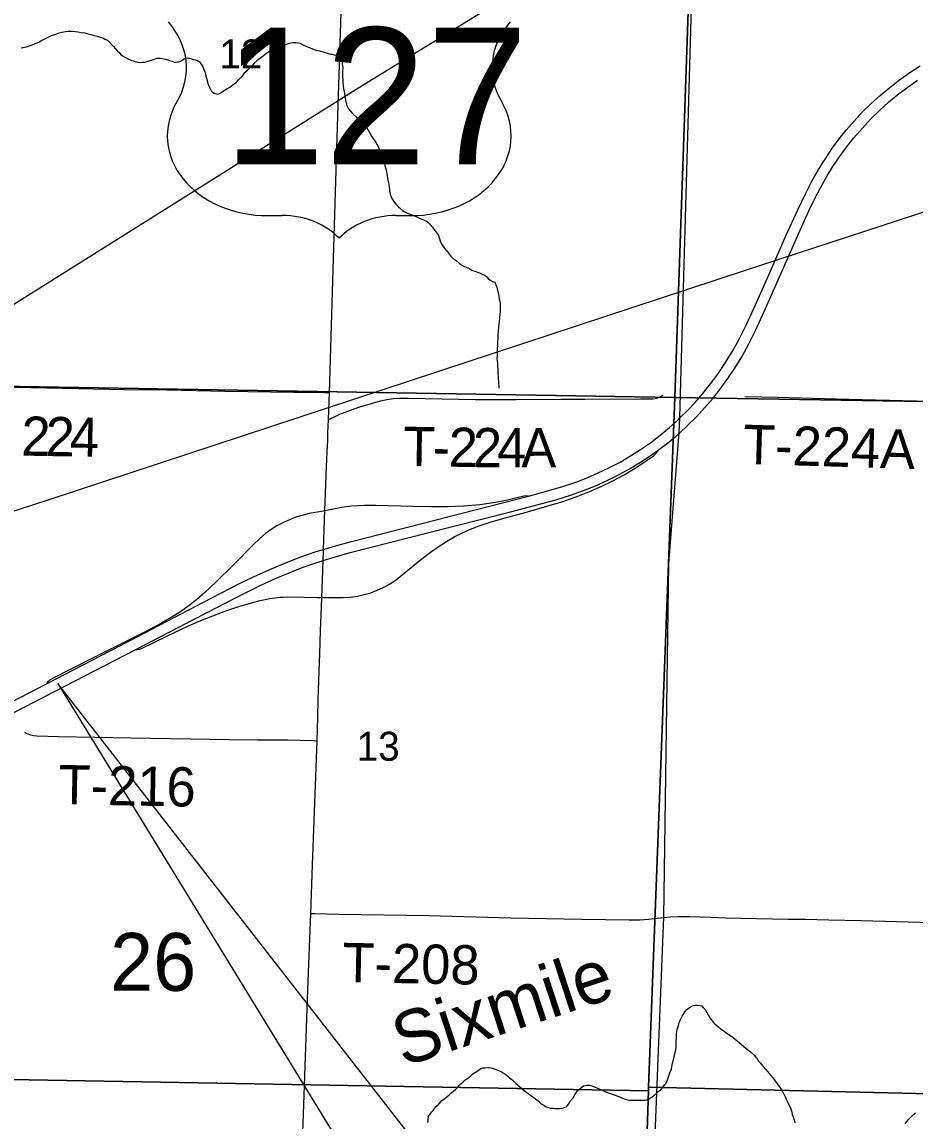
# Model space of a CAD drawing. Extents: x 2.4 to 73.1, y 4.5 to 25.6.
# Drawn here: x 30.008 to 30.654, y 20.107 to 20.902 of the extents above; entities that cross this region are included whole.
import ezdxf

# ---------------------------------------------------------------- set-up
doc = ezdxf.new("R2010")
doc.units = 0
for name, color, linetype in [('GM_X_Interchange_Ramps', 7, 'Continuous'), ('GM_X_Minor_Lake_Text', 7, 'Continuous'), ('GM_X_Minor_River', 7, 'Continuous'), ('GM_X_Rail_Line', 7, 'Continuous'), ('GM_X_Section', 7, 'Continuous'), ('GM_X_Section_Text', 7, 'Continuous'), ('GM_X_Township', 7, 'Continuous'), ('GM_X_Township_Road', 7, 'Continuous'), ('GM_X_Township_Road_Text', 7, 'Continuous'), ('GM_X_US_Location', 7, 'Continuous'), ('GM_X_US_Route', 7, 'Continuous'), ('GM_X_US_Shield', 7, 'Continuous'), ('SH_Text', 7, 'Continuous')]:
    doc.layers.add(name, color=color, linetype=linetype)

msp = doc.modelspace()

# ---------------------------------------------------------------- linework, layer by layer
at = {"layer": 'GM_X_Interchange_Ramps'}
for points in [[(30.41612, 18.61875), (30.43582, 19.1212), (30.44784, 19.63098), (30.47252, 20.25413), (30.47626, 20.50995), (30.48376, 20.60471), (30.48414, 20.61558), (30.49896, 21.13416), (30.49917, 21.1385), (30.51254, 21.51156)], [(30.22509, 20.48538), (30.24068, 20.48541), (30.24595, 20.48576), (30.25087, 20.48643), (30.25573, 20.48747), (30.2605, 20.48886), (30.26516, 20.4906), (30.2694, 20.49252), (30.27402, 20.49506), (30.27917, 20.49853), (30.28598, 20.50393), (30.29657, 20.51259), (30.30368, 20.51811), (30.30925, 20.52208), (30.31526, 20.52594), (30.32146, 20.52948), (30.327, 20.5323), (30.33267, 20.53484), (30.33963, 20.5375), (30.34761, 20.5401), (30.35867, 20.54323), (30.37067, 20.54648), (30.388, 20.55139), (30.39869, 20.55469), (30.40927, 20.55831), (30.41883, 20.56202), (30.42737, 20.56575), (30.43576, 20.56982), (30.44396, 20.57424), (30.45196, 20.57903), (30.45922, 20.58382), (30.46512, 20.58803), (30.46676, 20.58949), (30.46804, 20.59097), (30.46959, 20.59276)], [(30.25593, 20.55201), (30.25128, 20.55185), (30.24664, 20.55147), (30.23956, 20.5505), (30.22736, 20.54806)], [(30.37463, 20.55883), (30.37243, 20.55892), (30.37139, 20.55878), (30.37043, 20.55857), (30.35943, 20.55581), (30.35079, 20.55414), (30.33943, 20.55246), (30.32766, 20.55158), (30.31618, 20.55109), (30.30438, 20.55095), (30.29133, 20.55116), (30.26432, 20.55199), (30.25593, 20.55201)], [(30.22736, 20.54806), (30.22495, 20.54765), (30.21607, 20.54614), (30.21154, 20.54508), (30.20709, 20.54373), (30.20214, 20.54188), (30.19733, 20.53973), (30.19267, 20.53724), (30.18847, 20.5346), (30.18444, 20.53169), (30.18016, 20.5281), (30.17523, 20.52338), (30.16111, 20.50895), (30.14847, 20.49655), (30.14055, 20.48909), (30.1347, 20.48397), (30.12912, 20.4795), (30.12278, 20.47501), (30.11622, 20.47084), (30.1092, 20.46682), (30.09818, 20.46105), (30.05955, 20.44185), (30.03017, 20.42673), (30.02795, 20.42542), (30.02672, 20.42402), (30.02586, 20.42304)], [(30.09005, 20.44764), (30.09142, 20.44783), (30.09337, 20.4481), (30.09508, 20.44869), (30.11242, 20.45717), (30.12641, 20.46388), (30.13636, 20.46825), (30.14616, 20.47218), (30.15578, 20.47572), (30.1658, 20.47904), (30.17353, 20.48137), (30.18042, 20.48322), (30.18741, 20.48469), (30.19324, 20.48547), (30.1951, 20.48562)], [(30.1951, 20.48562), (30.19695, 20.48576), (30.20284, 20.48591), (30.22177, 20.48543), (30.22332, 20.4854), (30.22509, 20.48538)]]:
    msp.add_lwpolyline(points, dxfattribs=at)
at = {"layer": 'GM_X_Minor_River'}
for points in [[(30.00767, 20.88329), (30.01149, 20.88397), (30.01512, 20.88502), (30.01781, 20.88629), (30.02031, 20.88738), (30.02224, 20.88847), (30.02416, 20.88938), (30.02608, 20.89048), (30.028, 20.89138), (30.03031, 20.89228), (30.03261, 20.89318), (30.0351, 20.89407), (30.0372, 20.8946), (30.0393, 20.89493), (30.04159, 20.89526), (30.04463, 20.89519), (30.04671, 20.89495), (30.0488, 20.89472), (30.05107, 20.89428), (30.05354, 20.89404), (30.05581, 20.89342), (30.05807, 20.8928), (30.06034, 20.89218), (30.06261, 20.89156), (30.06468, 20.89094), (30.06657, 20.89033), (30.06808, 20.88953), (30.06996, 20.88873), (30.07423, 20.88445), (30.07571, 20.88252), (30.07738, 20.88077), (30.07869, 20.87961), (30.0798, 20.87844), (30.08148, 20.87707), (30.08317, 20.87609), (30.08486, 20.8751), (30.08731, 20.87409), (30.08882, 20.87368), (30.09014, 20.87327), (30.09165, 20.87286), (30.09355, 20.87262), (30.09526, 20.87277), (30.09697, 20.87274), (30.09851, 20.87327), (30.10023, 20.8738), (30.10214, 20.87433), (30.10387, 20.87486), (30.10578, 20.87558), (30.10826, 20.87571), (30.10977, 20.87549), (30.1111, 20.87527), (30.11299, 20.87465), (30.11487, 20.87404), (30.11676, 20.87343), (30.11827, 20.87283), (30.1196, 20.8728), (30.12074, 20.87296), (30.1217, 20.87313), (30.12285, 20.87348), (30.124, 20.87422), (30.12497, 20.87495), (30.12631, 20.8755), (30.12765, 20.87584), (30.1286, 20.87563), (30.12955, 20.87561), (30.13087, 20.8752), (30.13238, 20.87479), (30.1337, 20.87438), (30.13502, 20.87397), (30.13634, 20.87337), (30.13781, 20.87125), (30.13892, 20.86951), (30.13982, 20.86759), (30.14055, 20.86587), (30.14107, 20.86395), (30.14247, 20.8586), (30.143, 20.8565), (30.14426, 20.85363), (30.14536, 20.85189), (30.14648, 20.85073), (30.1478, 20.85013), (30.14931, 20.84971), (30.15045, 20.84988), (30.15141, 20.85023), (30.15257, 20.85116), (30.1545, 20.85225), (30.15643, 20.85354), (30.15855, 20.85482), (30.16087, 20.85667), (30.16338, 20.85832), (30.16494, 20.86), (30.1663, 20.86149)], [(30.1663, 20.86149), (30.16786, 20.86316), (30.16943, 20.86522), (30.17137, 20.86707), (30.17331, 20.86893), (30.17525, 20.87059), (30.177, 20.87245), (30.17915, 20.87468), (30.18147, 20.87653), (30.18437, 20.87894), (30.18649, 20.88022), (30.18803, 20.88113), (30.18938, 20.88167), (30.19033, 20.88184), (30.19148, 20.88239), (30.19341, 20.88329), (30.19551, 20.88381), (30.19686, 20.88454), (30.1982, 20.88527), (30.19955, 20.88581), (30.20165, 20.88653), (30.20299, 20.88669), (30.20471, 20.88703), (30.20642, 20.88699), (30.20793, 20.88676), (30.20926, 20.88654), (30.21058, 20.88594), (30.21208, 20.88515), (30.21415, 20.88415), (30.21622, 20.88335), (30.21829, 20.88254), (30.22112, 20.88153), (30.22339, 20.88091), (30.22717, 20.88006), (30.2283, 20.87966), (30.22962, 20.87906), (30.23132, 20.87864), (30.23265, 20.87861), (30.23416, 20.878), (30.23549, 20.87778), (30.23736, 20.87641), (30.23848, 20.87582), (30.23977, 20.87389), (30.23991, 20.87161), (30.24023, 20.86875), (30.24018, 20.86666), (30.24014, 20.86495), (30.24008, 20.86229), (30.24022, 20.86001), (30.24037, 20.85811), (30.2405, 20.85564), (30.24083, 20.85354), (30.24118, 20.85182), (30.24151, 20.84991), (30.24185, 20.84801), (30.24218, 20.84553), (30.24252, 20.84381), (30.24288, 20.84285), (30.24305, 20.8419), (30.2434, 20.84094), (30.24431, 20.83902), (30.24598, 20.83728), (30.24728, 20.83573), (30.25082, 20.83261), (30.25269, 20.83104), (30.25418, 20.82987), (30.2553, 20.82871), (30.25641, 20.82754), (30.25696, 20.82658), (30.25769, 20.82523), (30.25842, 20.82389), (30.25916, 20.82292), (30.26117, 20.81927), (30.26208, 20.81773), (30.26319, 20.81618), (30.26411, 20.81483), (30.26483, 20.81329), (30.26557, 20.81214), (30.26629, 20.8106), (30.2672, 20.80868), (30.26811, 20.80676), (30.26882, 20.80466), (30.26954, 20.80293), (30.27008, 20.8014), (30.27062, 20.80006), (30.27076, 20.79796), (30.2711, 20.79625), (30.27165, 20.7949), (30.27199, 20.79319), (30.27232, 20.7909), (30.27264, 20.78861), (30.27317, 20.78651), (30.2735, 20.78441), (30.27383, 20.78232), (30.27399, 20.78079), (30.27415, 20.77946), (30.27448, 20.77736), (30.27502, 20.77583), (30.27556, 20.77468), (30.27629, 20.77333), (30.27758, 20.77159)], [(30.27758, 20.77159), (30.27888, 20.76985), (30.28055, 20.76811), (30.28222, 20.76655), (30.2839, 20.76518), (30.28522, 20.76458), (30.28767, 20.76339), (30.2903, 20.76238), (30.29332, 20.76117), (30.29633, 20.75977), (30.29878, 20.75877), (30.30047, 20.75797), (30.30141, 20.75738), (30.30252, 20.75621), (30.30419, 20.75428), (30.30512, 20.7535), (30.30585, 20.75215), (30.30955, 20.74751), (30.30991, 20.74636), (30.31043, 20.74426), (30.31151, 20.74157), (30.3128, 20.73983), (30.31372, 20.73848), (30.31465, 20.73732), (30.31557, 20.73616), (30.31668, 20.73462), (30.31815, 20.73268), (30.3202, 20.73074), (30.32226, 20.72917), (30.3245, 20.72741), (30.32655, 20.72585), (30.32825, 20.72505), (30.32956, 20.72445), (30.33088, 20.72385), (30.33201, 20.72344), (30.33351, 20.72227), (30.33653, 20.72125), (30.33917, 20.72024), (30.34124, 20.71943), (30.34274, 20.71864), (30.34368, 20.71824), (30.34462, 20.71746), (30.34554, 20.7163), (30.34704, 20.71512), (30.34872, 20.71414), (30.35023, 20.71353), (30.35113, 20.71142), (30.35186, 20.71008), (30.35219, 20.70779), (30.35272, 20.70569), (30.35324, 20.70359), (30.35357, 20.7013), (30.35408, 20.69882), (30.35423, 20.69672), (30.35419, 20.69502), (30.35415, 20.6935), (30.35412, 20.69217), (30.35389, 20.69027), (30.35364, 20.68762), (30.3534, 20.68516), (30.35316, 20.68307), (30.35292, 20.68099), (30.35267, 20.67814), (30.3524, 20.67473), (30.35225, 20.6679), (30.35199, 20.66505), (30.35195, 20.66315), (30.35211, 20.66182), (30.35189, 20.6603), (30.35184, 20.65822), (30.352, 20.65669), (30.35215, 20.65498), (30.35229, 20.65289), (30.35243, 20.6506), (30.35258, 20.64908), (30.35255, 20.64737), (30.35268, 20.6449), (30.35283, 20.64319), (30.35299, 20.64185), (30.35296, 20.64033), (30.35311, 20.63881), (30.35327, 20.63748), (30.35326, 20.63691)], [(30.47809, 20.14417), (30.47873, 20.1472), (30.47937, 20.15041), (30.48021, 20.154), (30.48084, 20.15645), (30.48126, 20.15816), (30.48148, 20.15967), (30.48152, 20.16157), (30.48159, 20.16442), (30.48183, 20.16669), (30.48189, 20.16935), (30.48193, 20.17144), (30.48235, 20.17276), (30.48276, 20.17427), (30.48317, 20.17578), (30.48379, 20.17766), (30.4846, 20.18011), (30.48579, 20.18237), (30.48678, 20.18386), (30.48796, 20.18574), (30.48932, 20.18723), (30.49107, 20.18871), (30.49242, 20.18943), (30.49376, 20.19016), (30.49529, 20.19032), (30.497, 20.19028), (30.49871, 20.19024), (30.50022, 20.18983), (30.50114, 20.18867), (30.50263, 20.1873), (30.50592, 20.18134), (30.50684, 20.17999), (30.50758, 20.17902), (30.5085, 20.17786), (30.50943, 20.17689), (30.51074, 20.17591), (30.51205, 20.17474), (30.51373, 20.17338), (30.51635, 20.17161), (30.51821, 20.17004), (30.52027, 20.16867), (30.52289, 20.1669), (30.52569, 20.16456), (30.52886, 20.16182), (30.53204, 20.15928), (30.53521, 20.15655), (30.53763, 20.15441), (30.53912, 20.15285), (30.54004, 20.15169), (30.54096, 20.15015), (30.54263, 20.14841), (30.54448, 20.14609), (30.54651, 20.14376), (30.54874, 20.14105), (30.55114, 20.13815), (30.55336, 20.13525), (30.55557, 20.13216), (30.55741, 20.12965), (30.5587, 20.12753), (30.5596, 20.12561), (30.56033, 20.12407), (30.56142, 20.12196), (30.56232, 20.11985), (30.56342, 20.11773), (30.56433, 20.116), (30.56486, 20.11447), (30.56521, 20.11294), (30.56555, 20.11123), (30.56608, 20.1095), (30.5668, 20.1074), (30.56732, 20.1053)], [(30.30439, 20.11296), (30.30575, 20.11426), (30.30673, 20.11556), (30.30791, 20.11706), (30.30927, 20.11836), (30.31063, 20.11966), (30.31199, 20.12133), (30.31412, 20.12281), (30.31567, 20.1241), (30.31722, 20.1254), (30.31858, 20.12669), (30.32032, 20.12817), (30.32187, 20.12947), (30.32323, 20.13077), (30.3246, 20.13226), (30.32577, 20.13356), (30.32732, 20.13486), (30.32868, 20.13615), (30.3308, 20.13763), (30.33196, 20.13855), (30.33312, 20.13947), (30.33448, 20.14058), (30.33622, 20.14187), (30.33834, 20.14315), (30.34027, 20.14444), (30.34199, 20.14497), (30.34314, 20.14513), (30.34542, 20.14527), (30.34732, 20.14504), (30.35015, 20.14422), (30.35222, 20.14341), (30.35411, 20.14261), (30.35561, 20.14181), (30.35711, 20.14102), (30.35842, 20.14004), (30.35973, 20.13906), (30.36103, 20.13789), (30.36252, 20.13653), (30.36401, 20.13516), (30.3655, 20.1338), (30.36793, 20.13185), (30.37184, 20.12834), (30.37315, 20.12736), (30.37447, 20.12657), (30.37558, 20.12559), (30.37708, 20.12461), (30.37858, 20.12363), (30.38008, 20.12245), (30.38157, 20.12109), (30.38343, 20.11934), (30.38587, 20.11795), (30.38755, 20.11678), (30.38906, 20.11636), (30.39057, 20.11595), (30.39171, 20.11592), (30.39285, 20.1159), (30.3938, 20.11569), (30.39475, 20.11566), (30.39627, 20.11563), (30.3976, 20.1156), (30.39874, 20.11576), (30.39989, 20.11612), (30.40124, 20.11666), (30.40239, 20.11701), (30.40356, 20.11869), (30.40494, 20.12094), (30.4069, 20.12337), (30.40848, 20.12599), (30.41025, 20.12842), (30.41355, 20.13139), (30.41451, 20.13193), (30.41585, 20.13228), (30.41718, 20.13244), (30.41889, 20.1324), (30.42059, 20.13199), (30.42248, 20.13118), (30.42455, 20.13038), (30.427, 20.12937), (30.42944, 20.12818), (30.43264, 20.12696), (30.43604, 20.12575), (30.44, 20.12433), (30.44396, 20.12272), (30.44735, 20.12169), (30.45876, 20.12162), (30.46028, 20.12178), (30.46201, 20.1225), (30.46298, 20.12324), (30.46414, 20.12416), (30.4655, 20.12527), (30.46705, 20.12656), (30.46859, 20.12786), (30.46995, 20.12897), (30.47092, 20.1299), (30.4721, 20.13139), (30.47327, 20.13288), (30.47425, 20.134), (30.47525, 20.13626), (30.47606, 20.13852), (30.47707, 20.14134), (30.47809, 20.14417)], [(30.30194, 20.10541), (30.30197, 20.10674), (30.302, 20.10807), (30.30242, 20.10977), (30.30341, 20.11146), (30.30439, 20.11296)], [(30.64715, 20.10463), (30.6491, 20.10705), (30.65163, 20.10965), (30.65474, 20.11243)]]:
    msp.add_lwpolyline(points, dxfattribs=at)
at = {"layer": 'GM_X_Rail_Line'}
for points in [[(29.78044, 20.47651), (29.7911, 20.50784), (29.80268, 20.53672), (29.81269, 20.55779), (29.82231, 20.57304), (29.83822, 20.59181), (29.85825, 20.60693), (29.8919, 20.62838), (30.25114, 20.85389), (30.44465, 20.9729), (30.47522, 20.99321), (30.50027, 21.01391), (30.52076, 21.03709), (30.54176, 21.06437), (30.56209, 21.09275), (30.63339, 21.20115), (30.72595, 21.34181), (30.80047, 21.46311), (30.8477, 21.53019), (30.87537, 21.57343), (30.91427, 21.643)], [(29.49738, 20.38454), (29.78056, 20.47623), (30.02642, 20.55584), (30.5317, 20.7222), (31.06173, 20.89547), (31.60226, 21.07108), (31.99378, 21.19809), (32.24901, 21.28076), (33.02045, 21.53011), (33.27514, 21.61267)]]:
    msp.add_lwpolyline(points, dxfattribs=at)
at = {"layer": 'GM_X_Section'}
for points in [[(30.48067, 20.63017), (29.97714, 20.63847), (29.99357, 21.14088), (30.49787, 21.13293)], [(30.49787, 21.13293), (30.99999, 21.12048), (30.99235, 20.62186), (30.48067, 20.63017)], [(29.97714, 20.63847), (30.48067, 20.63017), (30.46148, 20.13105), (30.46142, 20.1284), (29.95885, 20.13725)], [(30.48067, 20.63017), (30.99235, 20.62186), (30.98121, 20.11878), (30.46148, 20.13105)], [(30.46142, 20.1284), (30.4449, 19.63056), (29.94145, 19.64208), (29.95885, 20.13725)], [(30.46148, 20.13105), (30.98121, 20.11878), (30.9693, 19.62349), (30.4449, 19.63056), (30.46142, 20.1284)]]:
    msp.add_lwpolyline(points, close=True, dxfattribs=at)
at = {"layer": 'GM_X_Township'}
msp.add_lwpolyline([(30.41612, 18.61875), (30.43582, 19.1212), (30.44784, 19.63098), (30.47252, 20.25413), (30.47626, 20.50995), (30.48376, 20.60471), (30.48414, 20.61558), (30.49896, 21.13416), (30.49917, 21.1385), (30.51254, 21.51156)], dxfattribs=at)
at = {"layer": 'GM_X_Township_Road'}
msp.add_line((30.4656, 20.25305), (30.47264, 20.25385), dxfattribs=at)
for points in [[(29.97842, 20.63802), (29.98588, 20.6378), (30.00296, 20.63751), (30.02624, 20.63705), (30.08212, 20.63602), (30.11316, 20.63559), (30.15506, 20.63477), (30.20474, 20.63401), (30.22026, 20.63389), (30.22714, 20.63382), (30.2307, 20.63379)], [(30.23001, 20.6142), (30.23388, 20.616), (30.23813, 20.61798), (30.24392, 20.6203), (30.25275, 20.62337), (30.26168, 20.62615), (30.2677, 20.62779), (30.27228, 20.62878), (30.27694, 20.62942), (30.28162, 20.62971), (30.28786, 20.62976), (30.33605, 20.62877), (30.36559, 20.62859), (30.39823, 20.62883), (30.41534, 20.62896), (30.45576, 20.62915), (30.46432, 20.62928), (30.46623, 20.62938), (30.46821, 20.62978), (30.47059, 20.63105), (30.47201, 20.63208)], [(30.53129, 20.63089), (30.55518, 20.6303), (30.58004, 20.62966), (30.60646, 20.62891), (30.64532, 20.62794), (30.66553, 20.62739), (30.72303, 20.62578), (30.75256, 20.62516), (30.79298, 20.62425), (30.83029, 20.62355), (30.92355, 20.62156), (30.97604, 20.62036)], [(30.00998, 20.38794), (30.0117, 20.38701), (30.01434, 20.38613), (30.01652, 20.38562), (30.0188, 20.38525), (30.03451, 20.38488), (30.08717, 20.38387), (30.15844, 20.38273), (30.17858, 20.38248), (30.20028, 20.38229), (30.2188, 20.38181), (30.2217, 20.38173)], [(30.21709, 20.25674), (30.22003, 20.25667), (30.23717, 20.25628), (30.30263, 20.25516), (30.36185, 20.2537), (30.41327, 20.25259), (30.44757, 20.25214), (30.45536, 20.25223), (30.46158, 20.2526), (30.4656, 20.25305)], [(30.47264, 20.25385), (30.47715, 20.2542), (30.48336, 20.25448), (30.49113, 20.25447), (30.50666, 20.25398), (30.51752, 20.25363), (30.52839, 20.25337), (30.56256, 20.25268), (30.57499, 20.25257), (30.59207, 20.25212), (30.61537, 20.25155), (30.66663, 20.25016)]]:
    msp.add_lwpolyline(points, dxfattribs=at)
at = {"layer": 'GM_X_US_Route'}
msp.add_line((30.2217, 20.38173), (30.22214, 20.39864), dxfattribs=at)
for points in [[(30.2295, 20.6017), (30.22957, 20.60423), (30.23001, 20.6142), (30.23051, 20.62744), (30.2307, 20.63379), (30.23314, 20.71446), (30.23608, 20.81081), (30.23773, 20.86365), (30.23909, 20.90872), (30.23932, 20.9142), (30.23998, 20.93603)], [(30.48425, 20.6153), (30.48981, 20.62074), (30.49534, 20.62661), (30.50084, 20.63293), (30.50645, 20.63995), (30.51158, 20.64695), (30.51678, 20.65467), (30.52195, 20.66313), (30.52704, 20.67236), (30.53231, 20.68292), (30.53895, 20.6973), (30.54954, 20.72116), (30.56093, 20.74705), (30.56952, 20.76604), (30.57504, 20.77753), (30.5798, 20.78664), (30.58456, 20.79504), (30.58931, 20.80271), (30.5947, 20.81072), (30.59949, 20.81724), (30.60453, 20.82358), (30.61023, 20.83018), (30.6162, 20.83654), (30.62265, 20.84286), (30.62912, 20.84871), (30.63604, 20.85452), (30.64319, 20.86004), (30.65055, 20.86528), (30.65813, 20.87021)], [(30.48387, 20.60444), (30.48979, 20.60986), (30.4962, 20.61623), (30.50215, 20.62261), (30.50822, 20.6297), (30.51382, 20.63679), (30.51895, 20.64384), (30.52397, 20.65135), (30.52896, 20.65961), (30.53403, 20.6689), (30.53916, 20.67921), (30.54529, 20.69248), (30.55746, 20.72007), (30.57027, 20.74907), (30.57763, 20.76518), (30.58264, 20.77552), (30.5871, 20.78404), (30.59078, 20.7905), (30.59501, 20.79736), (30.59968, 20.80431), (30.60481, 20.81131), (30.61021, 20.81811), (30.61627, 20.82516), (30.62219, 20.83152), (30.62859, 20.83783), (30.63527, 20.84385), (30.64221, 20.84957), (30.64913, 20.85482), (30.65625, 20.85979)], [(29.98716, 20.40299), (30.02586, 20.42304), (30.0915, 20.45704), (30.14501, 20.48483), (30.16659, 20.49591), (30.17891, 20.50188), (30.18912, 20.5065), (30.19946, 20.51081), (30.20993, 20.5148), (30.22112, 20.51863), (30.22629, 20.52022), (30.23331, 20.52237), (30.24651, 20.52603), (30.2974, 20.53907), (30.37463, 20.55883), (30.3895, 20.5628), (30.4002, 20.566), (30.40961, 20.5692), (30.41771, 20.57232), (30.42512, 20.5755), (30.43324, 20.57937), (30.44091, 20.58343), (30.44842, 20.5878), (30.45574, 20.59248), (30.46287, 20.59744), (30.47002, 20.60288), (30.47671, 20.60842), (30.48316, 20.61424), (30.48425, 20.6153)], [(30.22258, 20.51109), (30.22602, 20.51218), (30.23398, 20.5147), (30.24565, 20.51794), (30.30168, 20.5322), (30.36161, 20.54751), (30.3827, 20.5529), (30.39439, 20.55616), (30.40508, 20.5595), (30.41447, 20.56284), (30.42315, 20.56632), (30.43168, 20.57013), (30.43977, 20.57413), (30.44771, 20.57845), (30.45573, 20.58325), (30.46275, 20.58787), (30.46959, 20.59276), (30.47624, 20.59792), (30.4829, 20.60355), (30.48387, 20.60444)], [(30.22929, 20.59566), (30.22939, 20.59816), (30.2295, 20.6017)], [(30.22576, 20.5047), (30.22602, 20.51218), (30.22626, 20.51934), (30.22629, 20.52022), (30.22711, 20.5417), (30.22736, 20.54806), (30.22863, 20.58019), (30.22929, 20.59566)], [(29.96974, 20.38532), (29.99535, 20.39865), (30.09005, 20.44764), (30.13367, 20.47021), (30.16351, 20.48558), (30.18045, 20.49407), (30.19203, 20.49937), (30.20147, 20.50335), (30.21102, 20.50704), (30.22215, 20.51095), (30.22258, 20.51109)], [(30.22368, 20.44444), (30.22424, 20.46157), (30.22484, 20.47833), (30.22509, 20.48538), (30.22554, 20.49822), (30.22576, 20.5047)], [(30.22214, 20.39864), (30.22248, 20.41157), (30.22351, 20.43889), (30.22368, 20.44444)], [(30.19518, 19.63567), (30.19822, 19.73093), (30.2027, 19.85522), (30.20351, 19.87838), (30.20519, 19.9267), (30.20784, 20.00128), (30.21193, 20.11159), (30.21511, 20.20171), (30.21709, 20.25674), (30.21836, 20.29183), (30.2217, 20.38173)]]:
    msp.add_lwpolyline(points, dxfattribs=at)
at = {"layer": 'GM_X_US_Shield'}
for p, q in [((30.18623, 20.76181), (30.19652, 20.76181)), ((30.27892, 20.76181), (30.28922, 20.76181))]:
    msp.add_line(p, q, dxfattribs=at)
for centre, major_axis, start_param, end_param in [((30.05507, 20.8688), (0.0721, 0), 5.838949, 6.894067), ((30.42038, 20.8688), (-0.0721, 0), 5.672304, 6.727422), ((30.18542, 20.81948), (0.0721, 0), 2.702327, 4.723529), ((30.29003, 20.81948), (-0.0721, 0), 1.559657, 3.580859), ((30.19652, 20.72061), (-0.0515, 0), 3.785094, 4.712389), ((30.27892, 20.72061), (-0.0515, 0), 4.712389, 5.639684)]:
    msp.add_ellipse(centre, major_axis=major_axis, ratio=0.8, start_param=start_param, end_param=end_param, dxfattribs=at)
at = {"layer": 'SH_Text'}
msp.add_lwpolyline([(30.86803, 19.35283), (30.03412, 20.42327), (30.86803, 19.06155)], close=True, dxfattribs=at)

# ---------------------------------------------------------------- texts
at = {"layer": 'GM_X_Minor_Lake_Text'}
msp.add_text('Sixmile', height=0.037895, rotation=18.20002, dxfattribs=at).set_placement((30.28393, 20.14561))
at = {"layer": 'GM_X_Section_Text'}
for s, height, p in [('12', 0.020928, (30.15098, 20.8683)), ('13', 0.020928, (30.25035, 20.36731)), ('26', 0.041856, (30.07195, 20.20077))]:
    msp.add_text(s, height=height, rotation=0.00001, dxfattribs=at).set_placement(p)
at = {"layer": 'GM_X_Township_Road_Text'}
for s, height, rotation, p in [('2', 0.02841, 358.93751, (30.00748, 20.5881)), ('2', 0.02841, 359.05017, (30.02504, 20.58777)), ('4', 0.02841, 359.07567, (30.04255, 20.58748)), ('T', 0.02841, 359.07546, (30.28386, 20.58065)), ('2', 0.02841, 358.93883, (30.31665, 20.58008)), ('2', 0.02841, 359.48504, (30.3343, 20.57975)), ('4', 0.02841, 359.91761, (30.3519, 20.5796)), ('A', 0.02841, 0.26417, (30.36944, 20.57957)), ('T-224A', 0.028409, 358.25861, (30.52955, 20.58215)), ('-', 0.02841, 358.8579, (30.30504, 20.58031)), ('T-216', 0.028409, 358.87624, (30.03439, 20.3359)), ('T-208', 0.028409, 358.87732, (30.2398, 20.20715))]:
    msp.add_text(s, height=height, rotation=rotation, dxfattribs=at).set_placement(p)
at = {"layer": 'GM_X_US_Location'}
for s in ['/', '0']:
    msp.add_text(s, height=0.0000947, dxfattribs=at).set_placement((30.23782, 20.84828))
msp.add_text('127', height=0.0000947, rotation=0.00001, dxfattribs=at).set_placement((30.20869, 20.82867))
at = {"layer": 'GM_X_US_Shield'}
msp.add_text('127', height=0.098877, dxfattribs=at).set_placement((30.15381, 20.79889))

doc.saveas('drawing.dxf')
